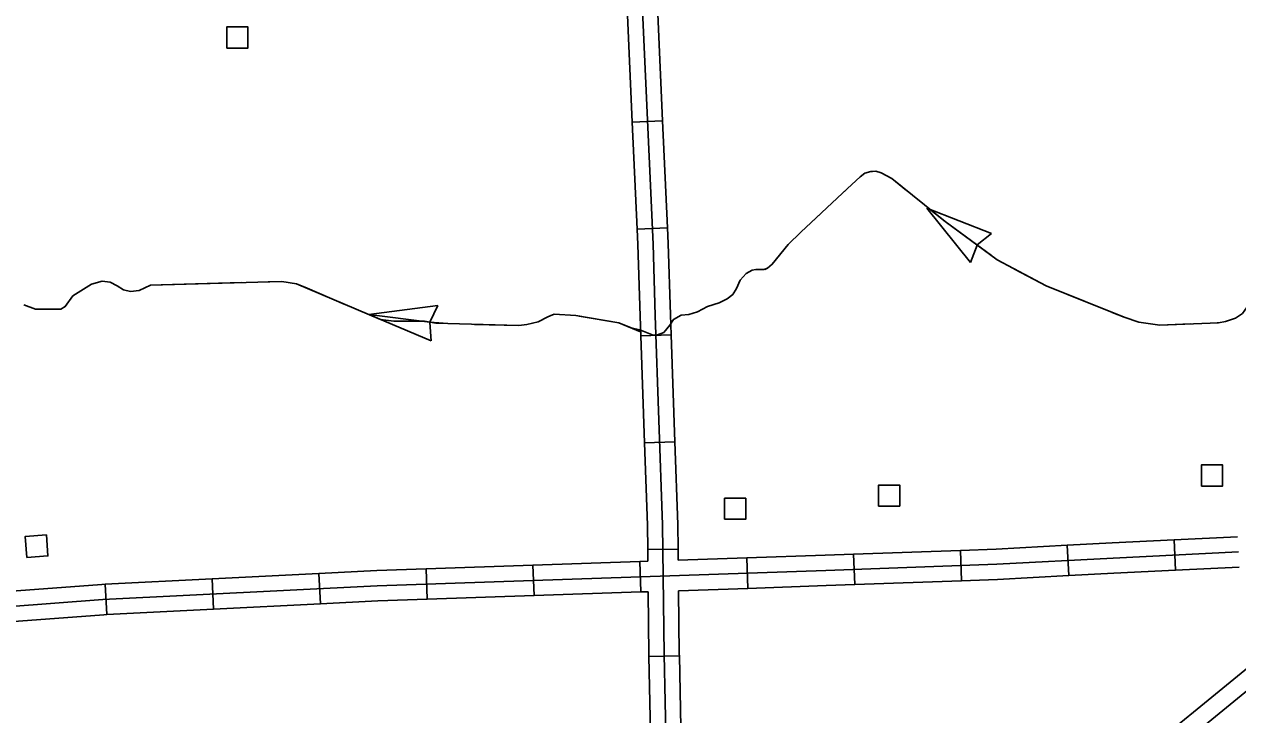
# Model space of a CAD drawing. Extents: x 1084508 to 1142749, y 1057638 to 1093403.
# Drawn here: x 1134448 to 1136328, y 1091185 to 1092254 of the extents above; entities that cross this region are included whole.
import ezdxf

# ---------------------------------------------------------------- set-up
doc = ezdxf.new("R2010")
doc.units = 0
for name, color, linetype in [('Level 19', 7, 'Continuous'), ('Level 31', 7, 'Continuous'), ('Level 32', 7, 'Continuous'), ('Level 35', 7, 'Continuous'), ('Level 43', 7, 'Continuous'), ('Level 56', 7, 'Continuous')]:
    doc.layers.add(name, color=color, linetype=linetype)

msp = doc.modelspace()

# ---------------------------------------------------------------- linework, layer by layer
at = {"layer": 'Level 19'}
for points in [[(1136611.5, 1091442.1), (1136582.8, 1091453.1), (1136512.4, 1091395.5), (1135993.2, 1090971.6), (1135344.7, 1090441.9), (1134718.2, 1089931.9), (1134128.8, 1089450.4), (1133869.3, 1089240.5), (1133870.9, 1089207.4)], [(1133870.9, 1089207.4), (1134145.6, 1089429.7), (1134735, 1089911.2), (1135361.5, 1090421.2), (1136010.1, 1090950.9), (1136529.3, 1091374.8), (1136611.5, 1091442.1)]]:
    msp.add_lwpolyline(points, dxfattribs=at)
at = {"layer": 'Level 31'}
msp.add_line((1136231.8, 1091409), (1136229.5, 1091456), dxfattribs=at)
for points in [[(1136229.5, 1091456), (1136328, 1091460.9)], [(1136330.4, 1091413.9), (1136231.8, 1091409)]]:
    msp.add_lwpolyline(points, dxfattribs=at)
at = {"layer": 'Level 32'}
for p, q in [((1135390.1, 1092102.8), (1135437.2, 1092105)), ((1135397.7, 1091937.3), (1135444.7, 1091939.4)), ((1135403.2, 1091771.9), (1135450.3, 1091773.5)), ((1135409.1, 1091606.2), (1135456.1, 1091607.9)), ((1136066.4, 1091400.6), (1136063.9, 1091447.6)), ((1135414, 1091441.1), (1135461.1, 1091441.7)), ((1135569.1, 1091380.9), (1135567.5, 1091428)), ((1135734.8, 1091386.7), (1135733.1, 1091433.7)), ((1135900.4, 1091392.7), (1135898.7, 1091439.7)), ((1135072.2, 1091364), (1135070.6, 1091411.1)), ((1135237.9, 1091369.7), (1135236.3, 1091416.7)), ((1135403.5, 1091375.3), (1135401.9, 1091422.4)), ((1134576, 1091340.3), (1134573.6, 1091387.3)), ((1134741.5, 1091348.6), (1134739.1, 1091395.6)), ((1134907, 1091357), (1134904.7, 1091404)), ((1135416, 1091275.2), (1135463.1, 1091276.2))]:
    msp.add_line(p, q, dxfattribs=at)
for points in [[(1135351.1, 1093090.8), (1135361.1, 1093076.7), (1135369.6, 1093060), (1135374.7, 1093048.1), (1135378.7, 1093030.7), (1135382.8, 1092918.6), (1135382.3, 1092815.7), (1135404.2, 1092310.1), (1135422.3, 1091914.1), (1135425.7, 1091803.4), (1135437.1, 1091479.3), (1135439.5, 1091278.4), (1135444.2, 1091058.4), (1135460.3, 1090622.3), (1135461, 1090563.8)], [(1135429.6, 1092270.5), (1135437.2, 1092105)], [(1135382.6, 1092268.4), (1135390.1, 1092102.8)], [(1135390.1, 1092102.8), (1135397.7, 1091937.3)], [(1135437.2, 1092105), (1135444.7, 1091939.4)], [(1135397.7, 1091937.3), (1135398.8, 1091913.2), (1135402.2, 1091802.6), (1135403.2, 1091771.9)], [(1135444.7, 1091939.4), (1135445.9, 1091915), (1135449.2, 1091804.2), (1135450.3, 1091773.5)], [(1135403.2, 1091771.9), (1135409.1, 1091606.2)], [(1135450.3, 1091773.5), (1135456.1, 1091607.9)], [(1135409.1, 1091606.2), (1135413.5, 1091478.7), (1135414, 1091441.1)], [(1135456.1, 1091607.9), (1135460.6, 1091479.8), (1135461.1, 1091441.7)], [(1135898.7, 1091439.7), (1135953.8, 1091441.7), (1136063.9, 1091447.6)], [(1136063.9, 1091447.6), (1136133.8, 1091451.3), (1136229.5, 1091456)], [(1130436.1, 1091198.4), (1130576.8, 1091203.1), (1130731.9, 1091205.9), (1130882.8, 1091211.5), (1131179.7, 1091224), (1131462.2, 1091238.1), (1131722.7, 1091257.6), (1131765.9, 1091265.3), (1131820.6, 1091269.7), (1132138, 1091271.2), (1132203, 1091274.2), (1133018, 1091295.6), (1133788.8, 1091317), (1134278.3, 1091341.4), (1134569.9, 1091363.5), (1134995.1, 1091385), (1135689.9, 1091408.6), (1135954.9, 1091418.2), (1136135, 1091427.8), (1136329.2, 1091437.4)], [(1135414, 1091441.1), (1135414.2, 1091422.8)], [(1135461.1, 1091441.7), (1135461.3, 1091424.4)], [(1135461.3, 1091424.4), (1135567.5, 1091428)], [(1135567.5, 1091428), (1135689, 1091432.1), (1135733.1, 1091433.7)], [(1135733.1, 1091433.7), (1135898.7, 1091439.7)], [(1134904.7, 1091404), (1134994.1, 1091408.5), (1135070.6, 1091411.1)], [(1135070.6, 1091411.1), (1135236.3, 1091416.7)], [(1135236.3, 1091416.7), (1135401.9, 1091422.4)], [(1135401.9, 1091422.4), (1135414.2, 1091422.8)], [(1136066.4, 1091400.6), (1136136.2, 1091404.3), (1136231.8, 1091409)], [(1134407.8, 1091374.8), (1134568.4, 1091387), (1134573.6, 1091387.3)], [(1134573.6, 1091387.3), (1134739.1, 1091395.6)], [(1134739.1, 1091395.6), (1134904.7, 1091404)], [(1135569.1, 1091380.9), (1135690.7, 1091385.1), (1135734.8, 1091386.7)], [(1135734.8, 1091386.7), (1135900.4, 1091392.7)], [(1135900.4, 1091392.7), (1135955.9, 1091394.7), (1136066.4, 1091400.6)], [(1135072.2, 1091364), (1135237.9, 1091369.7)], [(1135237.9, 1091369.7), (1135403.5, 1091375.3)], [(1135403.5, 1091375.3), (1135414.8, 1091375.7)], [(1135414.8, 1091375.7), (1135416, 1091278), (1135416, 1091275.2)], [(1135461.9, 1091377.3), (1135569.1, 1091380.9)], [(1135461.9, 1091377.3), (1135463, 1091278.8), (1135463.1, 1091276.2)], [(1134741.5, 1091348.6), (1134907, 1091357)], [(1134907, 1091357), (1134996.1, 1091361.4), (1135072.2, 1091364)], [(1134411.3, 1091327.9), (1134571.4, 1091340), (1134576, 1091340.3)], [(1134576, 1091340.3), (1134741.5, 1091348.6)], [(1135416, 1091275.2), (1135419.6, 1091109.5)], [(1135463.1, 1091276.2), (1135466.6, 1091110.5)]]:
    msp.add_lwpolyline(points, dxfattribs=at)
at = {"layer": 'Level 35'}
msp.add_lwpolyline([(1134643.4, 1091850.6), (1134626, 1091842.3), (1134612.9, 1091840.5), (1134601.6, 1091843.1), (1134592.2, 1091849.5), (1134580.9, 1091855.1), (1134568.9, 1091856.6), (1134552, 1091851.7), (1134523.1, 1091833.7), (1134511.5, 1091817.2), (1134504.7, 1091813), (1134495.4, 1091813), (1134475.8, 1091813), (1134465.3, 1091813.4), (1134447.3, 1091819.8)], dxfattribs=at)
at = {"layer": 'Level 43'}
for p, q in [((1135846.5, 1091969.6), (1135914, 1091885.6)), ((1135846.5, 1091969.6), (1135946.9, 1091930.6)), ((1135946.9, 1091930.6), (1135924.6, 1091912.6)), ((1135914, 1091885.6), (1135924.4, 1091912.3)), ((1134981.9, 1091805), (1135089.1, 1091819)), ((1135089.1, 1091819), (1135076.6, 1091793.2)), ((1134981.9, 1091805), (1135078.7, 1091764.3)), ((1135078.7, 1091764.3), (1135076.6, 1091792.8))]:
    msp.add_line(p, q, dxfattribs=at)
for points in [[(1136335.6, 1091806.4), (1136324.6, 1091799.5), (1136309.3, 1091794.3), (1136298.7, 1091792.2), (1136207.5, 1091788.5), (1136174.8, 1091793.2), (1136152.2, 1091800.6), (1136031.5, 1091849.1), (1135955.5, 1091889.7), (1135874.9, 1091948.8), (1135792.1, 1092015.3), (1135775.8, 1092024.2), (1135767.3, 1092026.9), (1135760, 1092026.3), (1135750.5, 1092023.7), (1135743.1, 1092017.9), (1135723.6, 1092000), (1135651.4, 1091932.5), (1135631.9, 1091913.5), (1135607.1, 1091882.9), (1135599.7, 1091876.6), (1135593.9, 1091874.4), (1135588.1, 1091874.4), (1135581.8, 1091874.4), (1135576, 1091873.4), (1135566.5, 1091868.6), (1135557.5, 1091858.1), (1135551.7, 1091845.4), (1135545.9, 1091835.9), (1135537, 1091829.1), (1135524.8, 1091822.8), (1135506.9, 1091817.5), (1135491.1, 1091809), (1135477.9, 1091804.8), (1135465.8, 1091803.8), (1135454.2, 1091797.4), (1135448.4, 1091788.5), (1135438.9, 1091776.9), (1135429.4, 1091773.7), (1135422.6, 1091773.2), (1135402, 1091781.1), (1135389.9, 1091783.7), (1135369.2, 1091792.3), (1135302.6, 1091803.5), (1135268.9, 1091805.6), (1135259.1, 1091801.1), (1135244.4, 1091793.7), (1135227, 1091789.5), (1135214.3, 1091787.9), (1135085.9, 1091791.3), (1135068.3, 1091794.6), (1135020.5, 1091794.6), (1135000.2, 1091797.3), (1134870, 1091852.5), (1134847.3, 1091856.2), (1134643.4, 1091850.6)], [(1135762.2, 1092026.5), (1135760, 1092026.3), (1135750.5, 1092023.7), (1135743.1, 1092017.9), (1135723.6, 1092000), (1135713.3, 1091990.3)], [(1135815.2, 1091996.8), (1135792.1, 1092015.3), (1135775.8, 1092024.2), (1135767.3, 1092026.9), (1135762.2, 1092026.5)], [(1135946.8, 1091896.1), (1135874.9, 1091948.8), (1135847.5, 1091970.8)], [(1135683, 1091962), (1135651.4, 1091932.5), (1135631.9, 1091913.5), (1135607.1, 1091882.9), (1135599.7, 1091876.6), (1135595.3, 1091874.9)], [(1136373.9, 1091878.7), (1136369.4, 1091871.8), (1136346.7, 1091822.2), (1136335.6, 1091806.4), (1136324.6, 1091799.5), (1136309.3, 1091794.3), (1136298.7, 1091792.2), (1136296.4, 1091792.1)], [(1135559.2, 1091860), (1135557.5, 1091858.1), (1135551.7, 1091845.4), (1135545.9, 1091835.9), (1135537, 1091829.1), (1135524.8, 1091822.8), (1135506.9, 1091817.5), (1135491.1, 1091809), (1135477.9, 1091804.8), (1135465.8, 1091803.8), (1135457.8, 1091799.4)], [(1136095.3, 1091823.5), (1136031.5, 1091849.1), (1135982.5, 1091875.3)], [(1134784.7, 1091854.5), (1134660.4, 1091851.1)], [(1134886.5, 1091845.5), (1134870, 1091852.5), (1134847.3, 1091856.2), (1134826.1, 1091855.6)], [(1134943.7, 1091821.2), (1134886.5, 1091845.5)], [(1135104.1, 1091790.8), (1135076.6, 1091793.2), (1134981.9, 1091805)], [(1135266.7, 1091804.6), (1135259.1, 1091801.1), (1135244.4, 1091793.7), (1135227, 1091789.5), (1135214.3, 1091787.9), (1135145.5, 1091789.7)], [(1135402.9, 1091778.3), (1135369.2, 1091792.3), (1135307.8, 1091802.6)], [(1136255, 1091790.4), (1136207.5, 1091788.5), (1136174.8, 1091793.2), (1136152.2, 1091800.6), (1136133.7, 1091808)]]:
    msp.add_lwpolyline(points, dxfattribs=at)
at = {"layer": 'Level 56'}
for points in [[(1134761.9, 1092217.5), (1134761.9, 1092250.2), (1134794.6, 1092250.2), (1134794.6, 1092217.5)], [(1136271.9, 1091539.4), (1136271.9, 1091572.1), (1136304.7, 1091572.1), (1136304.7, 1091539.4)], [(1135771.8, 1091508.3), (1135771.8, 1091540.9), (1135804.6, 1091540.9), (1135804.6, 1091508.3)], [(1135533.2, 1091487.8), (1135533.2, 1091520.5), (1135565.9, 1091520.5), (1135565.9, 1091487.8)], [(1134482.3, 1091463.8), (1134484.7, 1091431.2), (1134452.1, 1091428.7), (1134449.6, 1091461.3)]]:
    msp.add_lwpolyline(points, close=True, dxfattribs=at)

doc.saveas('drawing.dxf')
